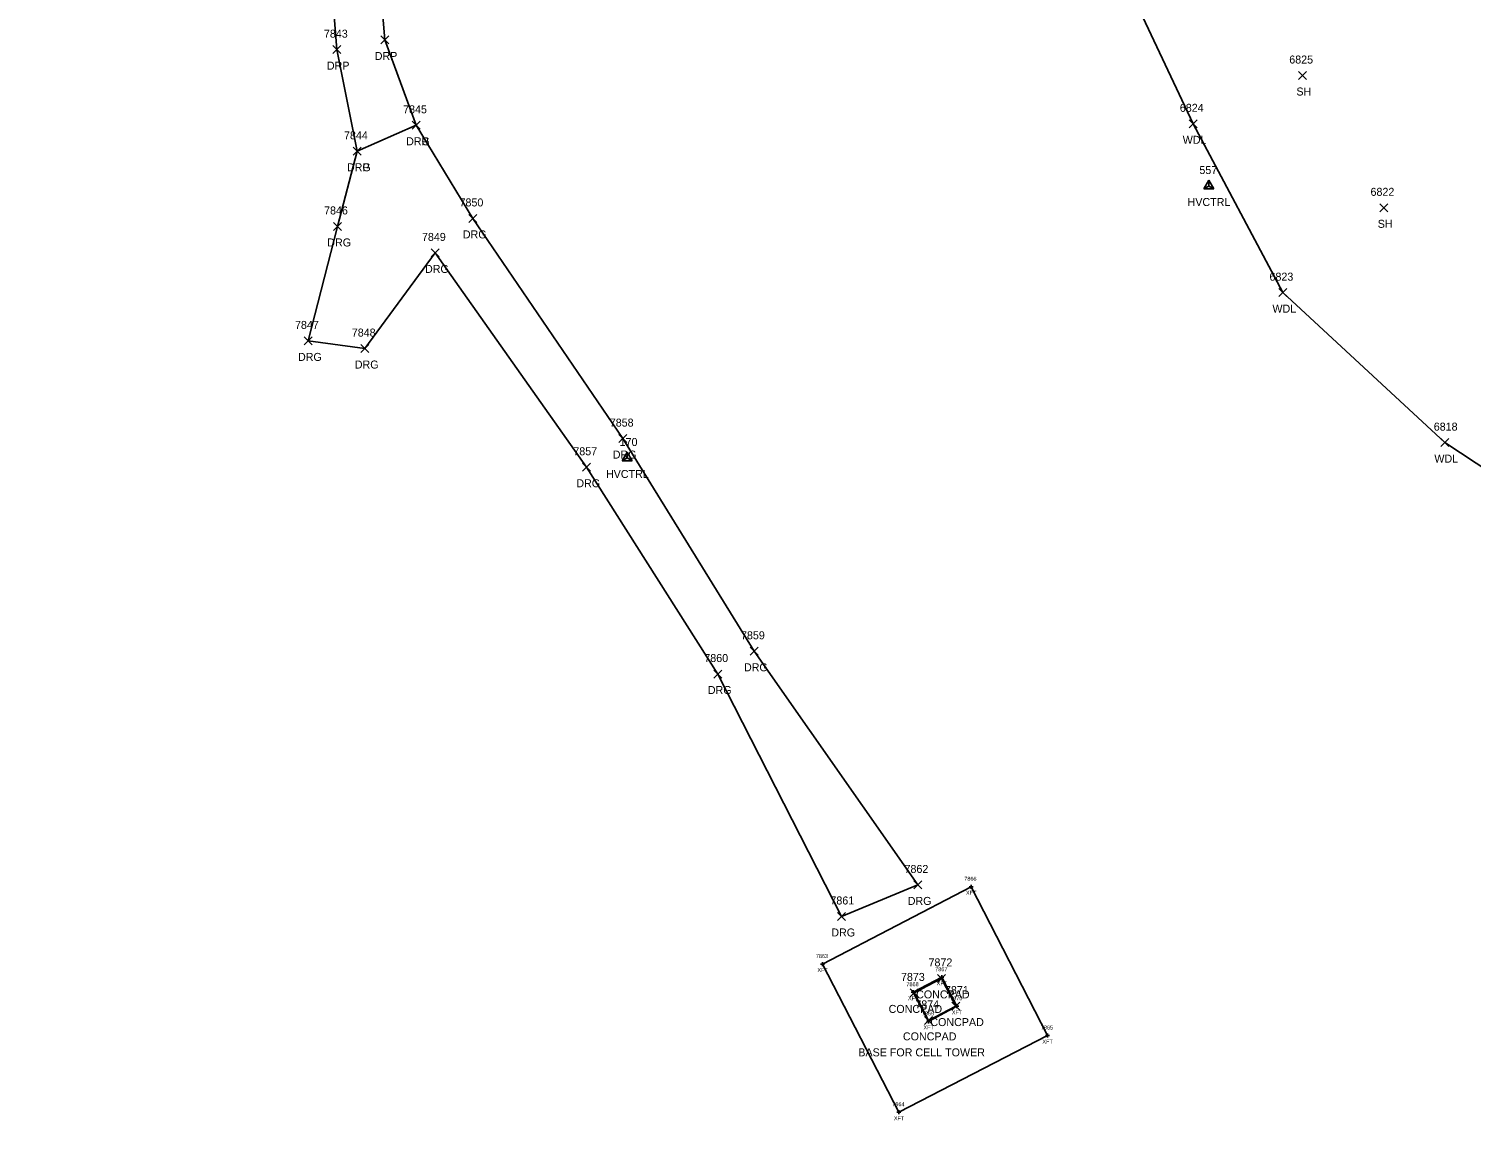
# Model space of a CAD drawing. Extents: x 1678863 to 1683592, y 407783 to 418211.
# Drawn here: x 1679998.6 to 1680359.1, y 408936.1 to 409209.1 of the extents above; entities that cross this region are included whole.
import ezdxf

# ---------------------------------------------------------------- set-up
doc = ezdxf.new("R2010")
doc.units = 0
for name, color, linetype in [('B_A', 7, 'Continuous'), ('B_I', 7, 'Continuous'), ('B_TIC', 7, 'Continuous'), ('BFT', 7, 'Continuous'), ('C_A', 7, 'Continuous'), ('C_I', 7, 'Continuous'), ('CPSM', 7, 'Continuous'), ('L_A', 7, 'Continuous'), ('L_C', 7, 'Continuous'), ('L_I', 7, 'Continuous'), ('L_TIC', 7, 'Continuous'), ('LAWA', 7, 'Continuous'), ('LS', 7, 'Continuous'), ('R_A', 7, 'Continuous'), ('R_I', 7, 'Continuous'), ('R_TIC', 7, 'Continuous'), ('RDG', 7, 'Continuous'), ('RDP', 7, 'Continuous')]:
    doc.layers.add(name, color=color, linetype=linetype)

msp = doc.modelspace()

# ---------------------------------------------------------------- linework, layer by layer
at = {"layer": 'B_TIC'}
for p, q in [((1680234.11, 408994.52), (1680234.18, 408994.52)), ((1680234.11, 408994.52), (1680234.18, 408994.52)), ((1680196.97, 408975.2), (1680197.04, 408975.2)), ((1680196.97, 408975.2), (1680197.04, 408975.2)), ((1680226.8, 408971.9), (1680226.88, 408971.9)), ((1680226.8, 408971.9), (1680226.88, 408971.9)), ((1680219.61, 408968.15), (1680219.69, 408968.15)), ((1680230.57, 408964.63), (1680230.64, 408964.63)), ((1680230.57, 408964.63), (1680230.64, 408964.63)), ((1680223.47, 408960.85), (1680223.55, 408960.85)), ((1680253.21, 408957.31), (1680253.29, 408957.31)), ((1680216.08, 408938.14), (1680216.15, 408938.14))]:
    msp.add_line(p, q, dxfattribs=at)
for points in [[(1680234.11, 408994.02), (1680234.11, 408995.02)], [(1680234.11, 408994.02), (1680234.11, 408995.02)], [(1680233.61, 408994.52), (1680234.61, 408994.52)], [(1680233.61, 408994.52), (1680234.61, 408994.52)], [(1680196.47, 408975.2), (1680197.47, 408975.2)], [(1680196.47, 408975.2), (1680197.47, 408975.2)], [(1680196.97, 408974.7), (1680196.97, 408975.7)], [(1680196.97, 408974.7), (1680196.97, 408975.7)], [(1680226.3, 408971.9), (1680227.3, 408971.9)], [(1680226.3, 408971.9), (1680227.3, 408971.9)], [(1680226.8, 408971.4), (1680226.8, 408972.4)], [(1680226.8, 408971.4), (1680226.8, 408972.4)], [(1680219.11, 408968.15), (1680220.11, 408968.15)], [(1680219.61, 408967.65), (1680219.61, 408968.65)], [(1680230.06, 408964.63), (1680231.06, 408964.63)], [(1680230.06, 408964.63), (1680231.06, 408964.63)], [(1680230.56, 408964.13), (1680230.56, 408965.13)], [(1680230.56, 408964.13), (1680230.56, 408965.13)], [(1680222.97, 408960.85), (1680223.97, 408960.85)], [(1680223.47, 408960.35), (1680223.47, 408961.35)], [(1680252.71, 408957.31), (1680253.71, 408957.31)], [(1680253.21, 408956.81), (1680253.21, 408957.81)], [(1680215.57, 408938.14), (1680216.57, 408938.14)], [(1680216.07, 408937.64), (1680216.07, 408938.64)]]:
    msp.add_lwpolyline(points, dxfattribs=at)
at = {"layer": 'BFT'}
for points in [[(1680196.97, 408975.2), (1680216.07, 408938.14), (1680253.21, 408957.31), (1680234.11, 408994.52)], [(1680196.97, 408975.2), (1680234.11, 408994.52)], [(1680226.8, 408971.9), (1680219.61, 408968.15), (1680223.47, 408960.85), (1680230.56, 408964.63)], [(1680226.8, 408971.9), (1680230.56, 408964.63)]]:
    msp.add_lwpolyline(points, dxfattribs=at)
at = {"layer": 'CPSM'}
for p, q in [((1680292.31, 409169.07), (1680293.56, 409171.23)), ((1680292.31, 409169.07), (1680293.56, 409171.23)), ((1680292.31, 409169.07), (1680293.56, 409169.79)), ((1680292.31, 409169.07), (1680293.56, 409169.79)), ((1680292.31, 409169.07), (1680294.81, 409169.07)), ((1680292.31, 409169.07), (1680294.81, 409169.07)), ((1680294.81, 409169.07), (1680293.56, 409171.23)), ((1680293.56, 409169.79), (1680293.56, 409171.23)), ((1680294.81, 409169.07), (1680293.56, 409171.23)), ((1680293.56, 409169.79), (1680293.56, 409171.23)), ((1680293.56, 409169.79), (1680293.56, 409169.79)), ((1680293.56, 409169.79), (1680294.81, 409169.07)), ((1680293.56, 409169.79), (1680293.56, 409169.79)), ((1680293.56, 409169.79), (1680294.81, 409169.07)), ((1680146.91, 409101.05), (1680148.16, 409103.22)), ((1680149.41, 409101.05), (1680148.16, 409103.22)), ((1680148.17, 409101.77), (1680148.16, 409103.22)), ((1680146.91, 409101.05), (1680148.17, 409101.77)), ((1680146.91, 409101.05), (1680149.41, 409101.05)), ((1680148.17, 409101.77), (1680148.17, 409101.77)), ((1680148.17, 409101.77), (1680149.41, 409101.05))]:
    msp.add_line(p, q, dxfattribs=at)
at = {"layer": 'L_TIC'}
for points in [[(1680315.98, 409196.43), (1680317.98, 409198.43)], [(1680317.98, 409196.43), (1680315.98, 409198.43)], [(1680288.61, 409184.35), (1680290.61, 409186.35)], [(1680290.61, 409184.35), (1680288.61, 409186.35)], [(1680336.29, 409163.34), (1680338.29, 409165.34)], [(1680338.29, 409163.34), (1680336.29, 409165.34)], [(1680311.04, 409142.12), (1680313.04, 409144.12)], [(1680313.04, 409142.12), (1680311.04, 409144.12)], [(1680351.53, 409104.61), (1680353.53, 409106.61)], [(1680353.53, 409104.61), (1680351.53, 409106.61)], [(1680225.75, 408970.6), (1680227.75, 408972.6)], [(1680227.75, 408970.6), (1680225.75, 408972.6)], [(1680218.86, 408966.97), (1680220.86, 408968.97)], [(1680220.86, 408966.97), (1680218.86, 408968.97)], [(1680229.29, 408963.68), (1680231.29, 408965.68)], [(1680231.29, 408963.68), (1680229.29, 408965.68)], [(1680229.29, 408963.68), (1680231.29, 408965.68)], [(1680231.29, 408963.68), (1680229.29, 408965.68)], [(1680222.45, 408960.1), (1680224.45, 408962.1)], [(1680224.45, 408960.1), (1680222.45, 408962.1)], [(1680222.45, 408960.1), (1680224.45, 408962.1)], [(1680224.45, 408960.1), (1680222.45, 408962.1)]]:
    msp.add_lwpolyline(points, dxfattribs=at)
at = {"layer": 'LAWA'}
msp.add_lwpolyline([(1680498.96, 409035.63), (1680449.48, 409048.51), (1680391.5, 409080), (1680352.53, 409105.61), (1680312.04, 409143.12), (1680289.61, 409185.35), (1680266.56, 409234.38), (1680248.8, 409280.38), (1680238.51, 409315.71), (1680223.33, 409340)], dxfattribs=at)
at = {"layer": 'LS'}
for points in [[(1680230.29, 408964.68), (1680226.75, 408971.6), (1680219.86, 408967.97), (1680223.45, 408961.1)], [(1680230.29, 408964.68), (1680223.45, 408961.1)]]:
    msp.add_lwpolyline(points, dxfattribs=at)
at = {"layer": 'R_TIC'}
for points in [[(1680074.61, 409202.9), (1680076.61, 409204.9)], [(1680076.61, 409202.9), (1680074.61, 409204.9)], [(1680086.56, 409205.32), (1680088.56, 409207.32)], [(1680088.56, 409205.32), (1680086.56, 409207.32)], [(1680094.41, 409183.98), (1680096.41, 409185.98)], [(1680096.41, 409183.98), (1680094.41, 409185.98)], [(1680094.41, 409183.98), (1680096.41, 409185.98)], [(1680096.41, 409183.98), (1680094.41, 409185.98)], [(1680094.41, 409183.98), (1680096.41, 409185.98)], [(1680096.41, 409183.98), (1680094.41, 409185.98)], [(1680079.62, 409177.48), (1680081.62, 409179.48)], [(1680081.62, 409177.48), (1680079.62, 409179.48)], [(1680079.62, 409177.48), (1680081.62, 409179.48)], [(1680081.62, 409177.48), (1680079.62, 409179.48)], [(1680108.59, 409160.69), (1680110.59, 409162.69)], [(1680110.59, 409160.69), (1680108.59, 409162.69)], [(1680074.71, 409158.68), (1680076.71, 409160.68)], [(1680076.71, 409158.68), (1680074.71, 409160.68)], [(1680099.13, 409152.06), (1680101.13, 409154.06)], [(1680101.13, 409152.06), (1680099.13, 409154.06)], [(1680067.38, 409130.05), (1680069.38, 409132.05)], [(1680069.38, 409130.05), (1680067.38, 409132.05)], [(1680081.58, 409128.14), (1680083.58, 409130.14)], [(1680083.58, 409128.14), (1680081.58, 409130.14)], [(1680146.07, 409105.62), (1680148.07, 409107.62)], [(1680148.07, 409105.62), (1680146.07, 409107.62)], [(1680136.96, 409098.45), (1680138.96, 409100.45)], [(1680138.96, 409098.45), (1680136.96, 409100.45)], [(1680178.88, 409052.42), (1680180.88, 409054.42)], [(1680180.88, 409052.42), (1680178.88, 409054.42)], [(1680169.84, 409046.73), (1680171.84, 409048.73)], [(1680171.84, 409046.73), (1680169.84, 409048.73)], [(1680219.8, 408993.98), (1680221.8, 408995.98)], [(1680221.8, 408993.98), (1680219.8, 408995.98)], [(1680219.8, 408993.98), (1680221.8, 408995.98)], [(1680221.8, 408993.98), (1680219.8, 408995.98)], [(1680200.7, 408986.09), (1680202.7, 408988.09)], [(1680202.7, 408986.09), (1680200.7, 408988.09)]]:
    msp.add_lwpolyline(points, dxfattribs=at)
at = {"layer": 'RDG'}
for points in [[(1680095.41, 409184.98), (1680109.59, 409161.69), (1680147.07, 409106.62), (1680179.88, 409053.42), (1680220.8, 408994.98)], [(1680080.62, 409178.48), (1680075.71, 409159.68), (1680068.38, 409131.05), (1680082.58, 409129.14), (1680100.13, 409153.06), (1680137.96, 409099.45), (1680170.84, 409047.73), (1680201.7, 408987.09), (1680220.8, 408994.98)]]:
    msp.add_lwpolyline(points, dxfattribs=at)
at = {"layer": 'RDP'}
for points in [[(1679796.68, 409418.5), (1679789.5, 409432.61), (1679818.11, 409428.26), (1679861.62, 409421.08), (1679902.81, 409413.66), (1679952.09, 409405.42), (1679993.29, 409397.86), (1680038.06, 409388.6), (1680087.08, 409379.32), (1680085.49, 409369.3), (1680079.83, 409363.97), (1680081.83, 409335.2), (1680083.52, 409293.99), (1680083.78, 409252.21), (1680087.56, 409206.32), (1680095.41, 409184.98)], [(1679796.68, 409418.5), (1679817.36, 409416.56), (1679860.83, 409408.85), (1679900.85, 409401.98), (1679949.56, 409391.98), (1679991.64, 409384.98), (1680035.68, 409377.31), (1680044.5, 409371.05), (1680053.86, 409361.69), (1680068.07, 409330.8), (1680071.91, 409293.7), (1680071.66, 409253.14), (1680075.61, 409203.9), (1680080.62, 409178.48), (1680095.41, 409184.98)]]:
    msp.add_lwpolyline(points, dxfattribs=at)

# ---------------------------------------------------------------- texts
at = {"layer": 'B_A'}
for p in [(1680232.85, 408992.52), (1680232.85, 408992.52), (1680195.71, 408973.2), (1680195.71, 408973.2), (1680225.54, 408969.9), (1680225.54, 408969.9), (1680218.35, 408966.15), (1680229.31, 408962.63), (1680229.31, 408962.63), (1680222.21, 408958.85), (1680251.95, 408955.31), (1680214.82, 408936.14)]:
    msp.add_text('XFT', height=1, dxfattribs=at).set_placement(p)
at = {"layer": 'B_I'}
for s, p in [('7866', (1680232.42, 408996.02)), ('7866', (1680232.42, 408996.02)), ('7863', (1680195.31, 408976.7)), ('7863', (1680195.31, 408976.7)), ('7867', (1680225.15, 408973.4)), ('7867', (1680225.15, 408973.4)), ('7868', (1680217.95, 408969.65)), ('7870', (1680228.89, 408966.13)), ('7870', (1680228.89, 408966.13)), ('7869', (1680221.81, 408962.35)), ('7865', (1680251.56, 408958.81)), ('7864', (1680214.42, 408939.64))]:
    msp.add_text(s, height=1, dxfattribs=at).set_placement(p)
at = {"layer": 'C_A'}
for p in [(1680288.25, 409164.79), (1680288.25, 409164.79), (1680142.86, 409096.77)]:
    msp.add_text('HVCTRL', height=2, dxfattribs=at).set_placement(p)
at = {"layer": 'C_I'}
for s, p in [('557', (1680291.2, 409172.79)), ('557', (1680291.2, 409172.79)), ('170', (1680146.28, 409104.77))]:
    msp.add_text(s, height=2, dxfattribs=at).set_placement(p)
at = {"layer": 'L_A'}
for s, p in [('SH', (1680315.46, 409192.43)), ('WDL', (1680287.03, 409180.35)), ('SH', (1680335.78, 409159.34)), ('WDL', (1680309.46, 409138.12)), ('WDL', (1680349.94, 409100.61)), ('CONCPAD', (1680220.39, 408966.6)), ('CONCPAD', (1680213.51, 408962.97)), ('CONCPAD', (1680223.94, 408959.68)), ('CONCPAD', (1680223.94, 408959.68)), ('CONCPAD', (1680217.09, 408956.1)), ('CONCPAD', (1680217.09, 408956.1))]:
    msp.add_text(s, height=2, dxfattribs=at).set_placement(p)
at = {"layer": 'L_C'}
msp.add_text('BASE FOR CELL TOWER', height=2, dxfattribs=at).set_placement((1680205.94, 408952.1))
msp.add_text('BASE FOR CELL TOWER', height=2, dxfattribs=at).set_placement((1680205.94, 408952.1))
at = {"layer": 'L_I'}
for s, p in [('6825', (1680313.67, 409200.43)), ('6824', (1680286.31, 409188.35)), ('6822', (1680333.98, 409167.34)), ('6823', (1680308.73, 409146.12)), ('6818', (1680349.79, 409108.61)), ('7872', (1680223.49, 408974.6)), ('7873', (1680216.6, 408970.97)), ('7871', (1680227.6, 408967.68)), ('7871', (1680227.6, 408967.68)), ('7874', (1680220.19, 408964.1)), ('7874', (1680220.19, 408964.1))]:
    msp.add_text(s, height=2, dxfattribs=at).set_placement(p)
at = {"layer": 'R_A'}
for s, p in [('DRP', (1680073.09, 409198.9)), ('DRP', (1680085.05, 409201.32)), ('DRG', (1680092.9, 409179.98)), ('DRP', (1680092.9, 409179.98)), ('DRP', (1680092.9, 409179.98)), ('DRG', (1680078.11, 409173.48)), ('DRP', (1680078.11, 409173.48)), ('DRG', (1680107.08, 409156.69)), ('DRG', (1680073.19, 409154.68)), ('DRG', (1680097.62, 409148.06)), ('DRG', (1680065.87, 409126.05)), ('DRG', (1680080.07, 409124.14)), ('DRG', (1680144.56, 409101.62)), ('DRG', (1680135.45, 409094.45)), ('DRG', (1680177.36, 409048.42)), ('DRG', (1680168.32, 409042.73)), ('DRG', (1680218.29, 408989.98)), ('DRG', (1680218.29, 408989.98)), ('DRG', (1680199.19, 408982.09))]:
    msp.add_text(s, height=2, dxfattribs=at).set_placement(p)
at = {"layer": 'R_I'}
for s, p in [('7843', (1680072.35, 409206.9)), ('7845', (1680092.15, 409187.98)), ('7845', (1680092.15, 409187.98)), ('7845', (1680092.15, 409187.98)), ('7844', (1680077.37, 409181.48)), ('7844', (1680077.37, 409181.48)), ('7846', (1680072.39, 409162.68)), ('7850', (1680106.25, 409164.69)), ('7849', (1680096.86, 409156.06)), ('7847', (1680065.12, 409134.05)), ('7848', (1680079.32, 409132.14)), ('7858', (1680143.81, 409109.62)), ('7857', (1680134.7, 409102.45)), ('7859', (1680176.61, 409056.42)), ('7860', (1680167.44, 409050.73)), ('7862', (1680217.49, 408997.98)), ('7862', (1680217.49, 408997.98)), ('7861', (1680198.96, 408990.09))]:
    msp.add_text(s, height=2, dxfattribs=at).set_placement(p)

doc.saveas('drawing.dxf')
